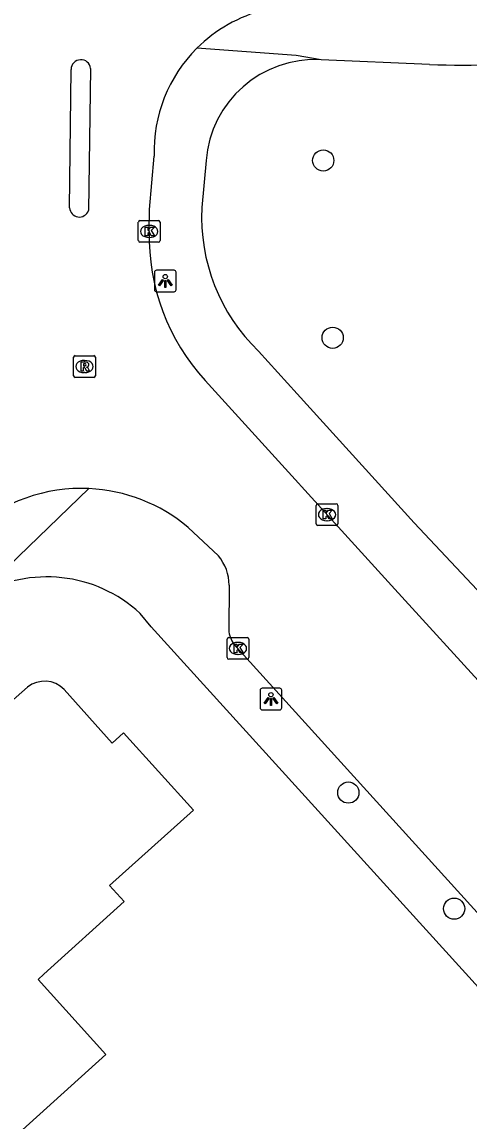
# Model space of a CAD drawing. Extents: x 161772 to 163123, y 383092 to 383917.
# Drawn here: x 162555.4 to 162576, y 383592.2 to 383642.9 of the extents above; entities that cross this region are included whole.
import ezdxf

# ---------------------------------------------------------------- set-up
doc = ezdxf.new("R2010")
doc.units = 0
for name, color, linetype in [('IMGEO_Boom', 7, 'Continuous'), ('IMGEO_Kolk', 7, 'Continuous'), ('IMGEO_Lichtpunt', 7, 'Continuous'), ('IMGEO_Pand', 7, 'Continuous'), ('IMGEO_Rijbaan_lokaal_open', 7, 'Continuous'), ('IMGEO_Rioolput', 7, 'Continuous'), ('IMGEO_Voetpad_open', 7, 'Continuous')]:
    doc.layers.add(name, color=color, linetype=linetype)

msp = doc.modelspace()

# ---------------------------------------------------------------- linework, layer by layer
at = {"layer": 'IMGEO_Boom'}
for centre in [(162569.277, 383636.516), (162569.714, 383628.341), (162570.433, 383607.371), (162575.312, 383602.019)]:
    msp.add_circle(centre, 0.489, dxfattribs=at)
at = {"layer": 'IMGEO_Kolk'}
for p, q in [((162560.753, 383632.819), (162560.753, 383633.671)), ((162560.828, 383633.745), (162561.68, 383633.745)), ((162561.241, 383633.525), (162561.266, 383633.525)), ((162561.754, 383633.671), (162561.754, 383632.819)), ((162561.264, 383632.965), (162561.239, 383632.965)), ((162561.68, 383632.745), (162560.828, 383632.745)), ((162568.951, 383619.762), (162568.951, 383620.614)), ((162569.026, 383620.688), (162569.878, 383620.688)), ((162569.439, 383620.468), (162569.464, 383620.468)), ((162569.952, 383620.614), (162569.952, 383619.762)), ((162569.462, 383619.908), (162569.437, 383619.908)), ((162569.878, 383619.688), (162569.026, 383619.688)), ((162564.845, 383613.593), (162564.845, 383614.445)), ((162564.92, 383614.519), (162565.772, 383614.519)), ((162565.333, 383614.299), (162565.358, 383614.299)), ((162565.846, 383614.445), (162565.846, 383613.593)), ((162565.356, 383613.739), (162565.331, 383613.739)), ((162565.772, 383613.519), (162564.92, 383613.519))]:
    msp.add_line(p, q, dxfattribs=at)
for points in [[(162560.753, 383632.819), (162560.753, 383633.671)], [(162560.828, 383633.745), (162561.68, 383633.745)], [(162561.074, 383633.445), (162561.197, 383633.445), (162561.197, 383633.294), (162561.327, 383633.445), (162561.491, 383633.445), (162561.345, 383633.294), (162561.498, 383633.045), (162561.346, 383633.045), (162561.261, 383633.209), (162561.197, 383633.142), (162561.197, 383633.045), (162561.074, 383633.045), (162561.074, 383633.445)], [(162561.754, 383633.671), (162561.754, 383632.819)], [(162561.68, 383632.745), (162560.828, 383632.745)], [(162568.951, 383619.762), (162568.951, 383620.614)], [(162569.026, 383620.688), (162569.878, 383620.688)], [(162569.272, 383620.388), (162569.395, 383620.388), (162569.395, 383620.237), (162569.525, 383620.388), (162569.689, 383620.388), (162569.543, 383620.237), (162569.696, 383619.988), (162569.544, 383619.988), (162569.459, 383620.152), (162569.395, 383620.085), (162569.395, 383619.988), (162569.272, 383619.988), (162569.272, 383620.388)], [(162569.952, 383620.614), (162569.952, 383619.762)], [(162569.878, 383619.688), (162569.026, 383619.688)], [(162564.845, 383613.593), (162564.845, 383614.445)], [(162564.92, 383614.519), (162565.772, 383614.519)], [(162565.166, 383614.219), (162565.289, 383614.219), (162565.289, 383614.068), (162565.419, 383614.219), (162565.583, 383614.219), (162565.437, 383614.068), (162565.59, 383613.819), (162565.438, 383613.819), (162565.353, 383613.983), (162565.289, 383613.916), (162565.289, 383613.819), (162565.166, 383613.819), (162565.166, 383614.219)], [(162565.846, 383614.445), (162565.846, 383613.593)], [(162565.772, 383613.519), (162564.92, 383613.519)]]:
    msp.add_lwpolyline(points, dxfattribs=at)
for centre, start, end in [((162560.83, 383633.669), 91.552, 178.448), ((162560.83, 383633.669), 91.552, 178.448), ((162561.678, 383633.669), 1.552, 88.448), ((162561.678, 383633.669), 1.552, 88.448), ((162560.83, 383632.821), 181.552, 268.448), ((162560.83, 383632.821), 181.552, 268.448), ((162561.678, 383632.821), 271.552, 358.448), ((162561.678, 383632.821), 271.552, 358.448), ((162569.028, 383620.612), 91.552, 178.448), ((162569.028, 383620.612), 91.552, 178.448), ((162569.876, 383620.612), 1.552, 88.448), ((162569.876, 383620.612), 1.552, 88.448), ((162569.028, 383619.764), 181.552, 268.448), ((162569.028, 383619.764), 181.552, 268.448), ((162569.876, 383619.764), 271.552, 358.448), ((162569.876, 383619.764), 271.552, 358.448), ((162564.922, 383614.443), 91.552, 178.448), ((162564.922, 383614.443), 91.552, 178.448), ((162565.77, 383614.443), 1.552, 88.448), ((162565.77, 383614.443), 1.552, 88.448), ((162564.922, 383613.595), 181.552, 268.448), ((162564.922, 383613.595), 181.552, 268.448), ((162565.77, 383613.595), 271.552, 358.448), ((162565.77, 383613.595), 271.552, 358.448)]:
    msp.add_arc(centre, 0.0765, start, end, dxfattribs=at)
for centre, major_axis, ratio, start_param, end_param in [((162561.24, 383633.245), (-0.387, 0.002), 0.722429, 4.712389, 7.853982), ((162561.265, 383633.245), (-0.39, 0.002), 0.717154, 1.570796, 4.712389), ((162569.438, 383620.188), (-0.387, 0.002), 0.722429, 4.712389, 7.853982), ((162569.463, 383620.188), (-0.39, 0.002), 0.717154, 1.570796, 4.712389), ((162565.332, 383614.019), (-0.387, 0.002), 0.722429, 4.712389, 7.853982), ((162565.357, 383614.019), (-0.39, 0.002), 0.717154, 1.570796, 4.712389)]:
    msp.add_ellipse(centre, major_axis=major_axis, ratio=ratio, start_param=start_param, end_param=end_param, dxfattribs=at)
at = {"layer": 'IMGEO_Lichtpunt'}
for p, q in [((162562.4, 383631.458), (162561.592, 383631.458)), ((162562.4, 383631.458), (162561.592, 383631.458)), ((162561.498, 383631.363), (162561.498, 383630.556)), ((162561.498, 383631.363), (162561.498, 383630.556)), ((162562.494, 383630.556), (162562.494, 383631.363)), ((162562.494, 383630.556), (162562.494, 383631.363)), ((162561.592, 383630.462), (162562.4, 383630.462)), ((162561.592, 383630.462), (162562.4, 383630.462)), ((162567.271, 383612.182), (162566.463, 383612.182)), ((162567.271, 383612.182), (162566.463, 383612.182)), ((162566.369, 383612.087), (162566.369, 383611.28)), ((162566.369, 383612.087), (162566.369, 383611.28)), ((162567.365, 383611.28), (162567.365, 383612.087)), ((162567.365, 383611.28), (162567.365, 383612.087)), ((162566.463, 383611.186), (162567.271, 383611.186)), ((162566.463, 383611.186), (162567.271, 383611.186))]:
    msp.add_line(p, q, dxfattribs=at)
for points in [[(162561.872, 383631.027), (162561.911, 383630.999), (162561.723, 383630.737), (162561.685, 383630.764), (162561.872, 383631.027)], [(162561.974, 383630.979), (162562.021, 383630.979), (162562.021, 383630.657), (162561.974, 383630.657), (162561.974, 383630.979)], [(162562.084, 383630.999), (162562.122, 383631.026), (162562.309, 383630.764), (162562.27, 383630.736), (162562.084, 383630.999)], [(162566.743, 383611.751), (162566.782, 383611.723), (162566.594, 383611.461), (162566.556, 383611.488), (162566.743, 383611.751)], [(162566.845, 383611.703), (162566.892, 383611.703), (162566.892, 383611.381), (162566.845, 383611.381), (162566.845, 383611.703)], [(162566.955, 383611.723), (162566.993, 383611.75), (162567.18, 383611.488), (162567.141, 383611.46), (162566.955, 383611.723)]]:
    msp.add_lwpolyline(points, dxfattribs=at)
for centre in [(162561.997, 383631.161), (162566.868, 383611.885)]:
    msp.add_circle(centre, 0.0994, dxfattribs=at)
for centre, start, end in [((162561.592, 383631.363), 90, 180), ((162561.592, 383631.363), 90, 180), ((162562.4, 383631.363), 0, 90), ((162562.4, 383631.363), 0, 90), ((162561.592, 383630.556), 180, 270), ((162561.592, 383630.556), 180, 270), ((162562.4, 383630.556), 270, 0), ((162562.4, 383630.556), 270, 360), ((162566.463, 383612.087), 90, 180), ((162566.463, 383612.087), 90, 180), ((162567.271, 383612.087), 0, 90), ((162567.271, 383612.087), 0, 90), ((162566.463, 383611.28), 180, 270), ((162566.463, 383611.28), 180, 270), ((162567.271, 383611.28), 270, 0), ((162567.271, 383611.28), 270, 360)]:
    msp.add_arc(centre, 0.0946, start, end, dxfattribs=at)
at = {"layer": 'IMGEO_Pand'}
for points in [[(162547.649, 383595.027), (162543.905, 383598.341), (162547.182, 383601.332), (162548.68, 383599.661), (162552.035, 383602.667), (162551.908, 383602.809), (162552.707, 383603.436), (162549.187, 383607.285), (162552.727, 383610.507), (162553.15, 383610.055), (162555.647, 383612.233)], [(162557.334, 383612.128), (162559.543, 383609.647), (162560.069, 383610.133), (162563.294, 383606.565), (162559.429, 383603.09), (162560.104, 383602.345), (162556.393, 383598.995), (162556.133, 383598.76), (162559.255, 383595.301), (162554.127, 383590.672)]]:
    msp.add_lwpolyline(points, dxfattribs=at)
msp.add_arc((162556.432, 383611.243), 1.264, 44.47, 128.4069, dxfattribs=at)
at = {"layer": 'IMGEO_Rijbaan_lokaal_open'}
for points in [[(162557.587, 383634.334), (162557.652, 383640.713)], [(162558.555, 383640.761), (162558.452, 383634.206)], [(162561.254, 383633.245), (162561.262, 383634.256), (162561.478, 383636.72)], [(162588.295, 383599.48), (162582.175, 383606.176), (162579.39, 383609.247), (162576.892, 383612.013), (162572.574, 383616.753), (162563.836, 383626.368)], [(162563.046, 383619.601), (162564.446, 383618.29)], [(162564.939, 383616.929), (162564.922, 383614.865)], [(162565.163, 383614.216), (162577.268, 383600.852)]]:
    msp.add_lwpolyline(points, dxfattribs=at)
for centre, radius, start, end in [((162568.205, 383636.926), 6.731, 104.1117, 134.9371), ((162568.205, 383636.926), 6.73, 134.9399, 181.7557), ((162558.105, 383640.709), 0.453, 6.6412, 179.4443), ((162558.032, 383634.352), 0.445, 182.3612, 340.8041), ((162571.115, 383633.024), 9.864, 178.7174, 222.4404), ((162558.128, 383613.773), 7.622, 87.3836, 131.968), ((162558.13, 383613.762), 7.633, 49.9054, 87.4025), ((162562.78, 383616.917), 2.159, 0.3224, 39.5018), ((162566.128, 383614.944), 1.209, 183.7321, 217.0119)]:
    msp.add_arc(centre, radius, start, end, dxfattribs=at)
at = {"layer": 'IMGEO_Rioolput'}
for p, q in [((162557.771, 383626.59), (162557.771, 383627.442)), ((162557.846, 383627.516), (162558.698, 383627.516)), ((162558.772, 383627.442), (162558.772, 383626.59)), ((162558.259, 383627.296), (162558.284, 383627.296)), ((162558.698, 383626.516), (162557.846, 383626.516)), ((162558.282, 383626.736), (162558.257, 383626.736))]:
    msp.add_line(p, q, dxfattribs=at)
for points in [[(162557.771, 383626.59), (162557.771, 383627.442)], [(162557.846, 383627.516), (162558.698, 383627.516)], [(162558.772, 383627.442), (162558.772, 383626.59)], [(162558.36, 383627.214), (162558.108, 383627.216), (162558.108, 383626.816)], [(162558.108, 383626.816), (162558.232, 383626.816), (162558.232, 383626.978), (162558.243, 383626.978)], [(162558.286, 383627.135), (162558.232, 383627.135), (162558.232, 383627.054)], [(162558.232, 383627.054), (162558.284, 383627.054)], [(162558.29, 383626.949), (162558.361, 383626.816), (162558.501, 383626.816), (162558.436, 383626.942)], [(162558.698, 383626.516), (162557.846, 383626.516)]]:
    msp.add_lwpolyline(points, dxfattribs=at)
for centre, radius, start, end in [((162557.848, 383627.44), 0.0765, 91.552, 178.448), ((162557.848, 383627.44), 0.0765, 91.552, 178.448), ((162558.696, 383627.44), 0.0765, 1.552, 88.448), ((162558.696, 383627.44), 0.0765, 1.552, 88.448), ((162558.242, 383626.925), 0.0533, 26.0293, 88.6989), ((162558.268, 383627.243), 0.19, 274.7715, 282.9687), ((162558.292, 383627.039), 0.0964, 77.0061, 93.1865), ((162558.306, 383627.096), 0.0378, 276.6634, 79.6772), ((162558.359, 383627.104), 0.109, 350.3612, 89.416), ((162558.357, 383627.104), 0.112, 277.5842, 350.9817), ((162558.341, 383626.889), 0.108, 29.5134, 73.7905), ((162557.848, 383626.592), 0.0765, 181.552, 268.448), ((162557.848, 383626.592), 0.0765, 181.552, 268.448), ((162558.696, 383626.592), 0.0765, 271.552, 358.448), ((162558.696, 383626.592), 0.0765, 271.552, 358.448)]:
    msp.add_arc(centre, radius, start, end, dxfattribs=at)
for centre, major_axis, ratio, start_param, end_param in [((162558.258, 383627.016), (-0.387, 0.002), 0.722429, 4.712389, 7.853982), ((162558.283, 383627.016), (-0.39, 0.002), 0.717154, 1.570796, 4.712389)]:
    msp.add_ellipse(centre, major_axis=major_axis, ratio=ratio, start_param=start_param, end_param=end_param, dxfattribs=at)
at = {"layer": 'IMGEO_Voetpad_open'}
for points in [[(162569.179, 383641.163), (162568.024, 383641.355), (162563.451, 383641.69)], [(162574.171, 383640.938), (162569.179, 383641.163)], [(162563.875, 383636.508), (162563.681, 383634.342)], [(162566.289, 383627.725), (162568.074, 383625.76), (162573.473, 383619.814), (162580.002, 383612.864)], [(162553.354, 383616.458), (162558.476, 383621.387)], [(162641.081, 383522.035), (162642.837, 383523.629), (162638.19, 383528.735), (162638.592, 383529.182), (162625.201, 383544.257), (162586.698, 383587.072), (162561.346, 383615.02), (162560.835, 383615.634)]]:
    msp.add_lwpolyline(points, dxfattribs=at)
for centre, radius, start, end in [((162575.586, 383681.085), 40.172, 267.9816, 285.5526), ((162568.911, 383636.119), 5.051, 86.963, 175.58), ((162572.283, 383633.91), 8.613, 177.1254, 225.897), ((162556.536, 383610.979), 6.337, 47.2819, 120.147)]:
    msp.add_arc(centre, radius, start, end, dxfattribs=at)

doc.saveas('drawing.dxf')
